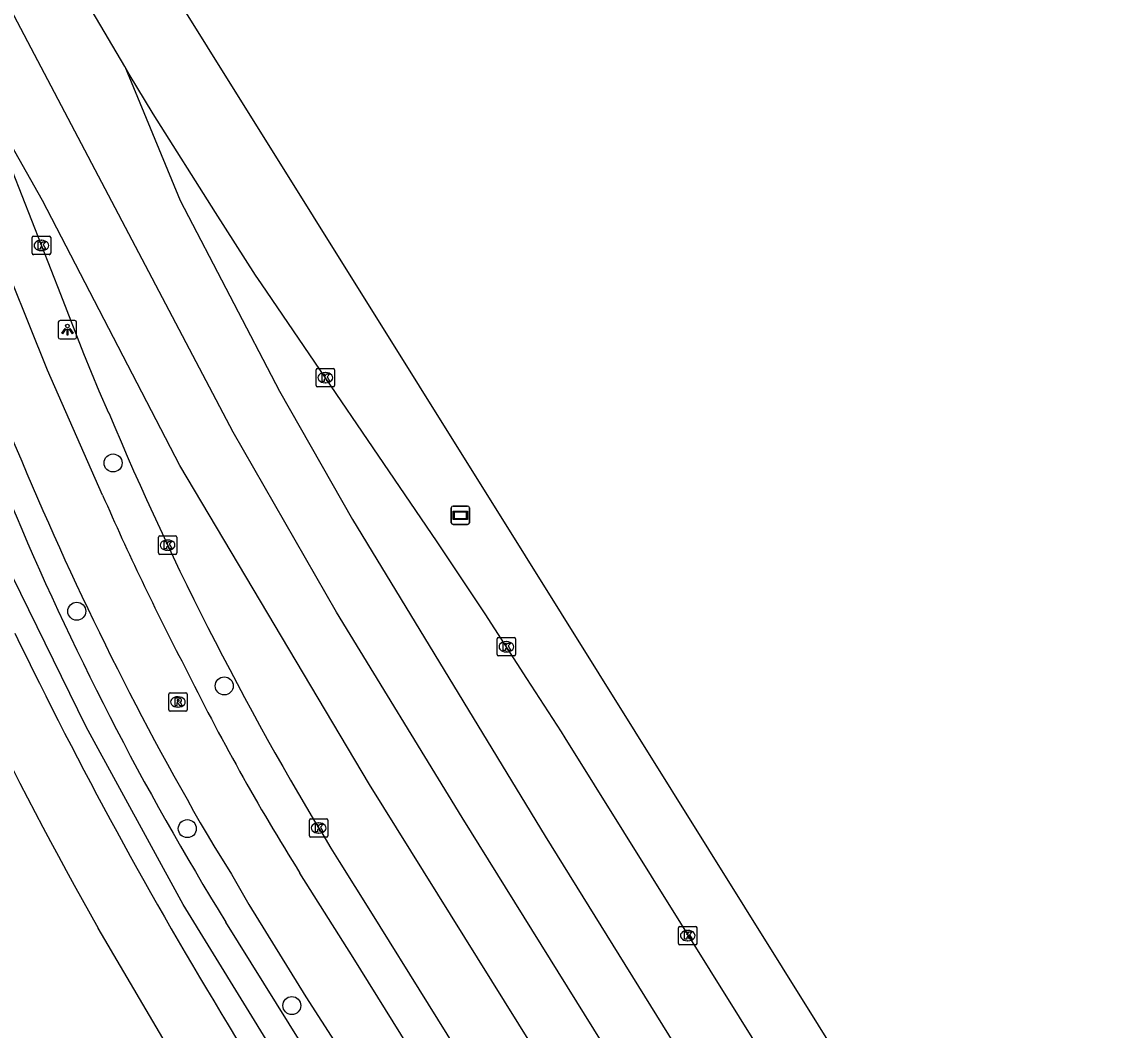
# Model space of a CAD drawing. Extents: x 157321 to 158827, y 386650 to 388532.
# Drawn here: x 158762 to 158821.2, y 387259.3 to 387314 of the extents above; entities that cross this region are included whole.
import ezdxf

# ---------------------------------------------------------------- set-up
doc = ezdxf.new("R2010")
doc.units = 0
for name, color, linetype in [('IMGEO_Boom', 7, 'Continuous'), ('IMGEO_Fietspad_gesloten', 7, 'Continuous'), ('IMGEO_Kolk', 7, 'Continuous'), ('IMGEO_Lichtpunt', 7, 'Continuous'), ('IMGEO_Reclamebord', 7, 'Continuous'), ('IMGEO_Rijbaan_regionaal_gesloten', 7, 'Continuous'), ('IMGEO_Rioolput', 7, 'Continuous'), ('IMGEO_Voetpad_open', 7, 'Continuous'), ('IMGEO_Waterloop', 7, 'Continuous')]:
    doc.layers.add(name, color=color, linetype=linetype)

msp = doc.modelspace()

# ---------------------------------------------------------------- linework, layer by layer
at = {"layer": 'IMGEO_Boom'}
for centre in [(158766.923, 387290.072), (158764.952, 387282.014), (158772.964, 387277.96), (158770.956, 387270.203), (158776.635, 387260.589)]:
    msp.add_circle(centre, 0.489, dxfattribs=at)
at = {"layer": 'IMGEO_Fietspad_gesloten'}
for points in [[(158766.354, 387288.331), (158763.362, 387295.115), (158760.397, 387302.47), (158760.11, 387303.141), (158757.684, 387308.938), (158756.392, 387311.782), (158756.073, 387312.501), (158752.919, 387318.971), (158752.729, 387319.312), (158750.582, 387323.091), (158746.602, 387330.081), (158742.304, 387337.686), (158740.18, 387341.019), (158736.019, 387346.721)], [(158735.063, 387342.982), (158735.792, 387341.818), (158739.891, 387335.1), (158742.923, 387330.055), (158745.281, 387325.997), (158748.677, 387320.124), (158750.057, 387317.621), (158752.444, 387312.733), (158754.298, 387308.564), (158755.712, 387305.312), (158758.747, 387298.079), (158761.409, 387291.466), (158761.963, 387290.176)], [(158772.397, 387269.262), (158773.351, 387267.724), (158774.291, 387266.09), (158777.401, 387261.062), (158781.326, 387254.958), (158784.163, 387250.458), (158784.448, 387250), (158789.383, 387242.084), (158789.498, 387241.907), (158802.304, 387221.385), (158802.907, 387220.418)], [(158797.053, 387235.795), (158796.829, 387236.158), (158793.655, 387241.3), (158788.192, 387250), (158786.909, 387252.043), (158779.975, 387263.196), (158777.078, 387267.786)]]:
    msp.add_lwpolyline(points, dxfattribs=at)
for centre, radius, start, end in [((158922.437, 387357.177), 173.9, 202.66141, 210.36783), ((158901.779, 387347.375), 147.737, 203.55669, 207.55452), ((158886.69, 387336.346), 129.288, 206.31467, 212.02525)]:
    msp.add_arc(centre, radius, start, end, dxfattribs=at)
at = {"layer": 'IMGEO_Kolk'}
for p, q in [((158762.531, 387301.466), (158762.531, 387302.318)), ((158762.606, 387302.392), (158763.458, 387302.392)), ((158763.019, 387302.172), (158763.044, 387302.172)), ((158763.532, 387302.318), (158763.532, 387301.466)), ((158763.042, 387301.612), (158763.017, 387301.612)), ((158763.458, 387301.392), (158762.606, 387301.392)), ((158777.954, 387294.283), (158777.954, 387295.135)), ((158778.029, 387295.209), (158778.881, 387295.209)), ((158778.442, 387294.989), (158778.467, 387294.989)), ((158778.955, 387295.135), (158778.955, 387294.283)), ((158778.465, 387294.429), (158778.44, 387294.429)), ((158778.881, 387294.209), (158778.029, 387294.209)), ((158769.458, 387286.108), (158770.31, 387286.108)), ((158769.383, 387285.182), (158769.383, 387286.034)), ((158769.871, 387285.888), (158769.896, 387285.888)), ((158770.384, 387286.034), (158770.384, 387285.182)), ((158770.31, 387285.108), (158769.458, 387285.108)), ((158769.894, 387285.328), (158769.869, 387285.328)), ((158787.792, 387279.66), (158787.792, 387280.512)), ((158787.867, 387280.586), (158788.719, 387280.586)), ((158788.28, 387280.366), (158788.305, 387280.366)), ((158788.793, 387280.512), (158788.793, 387279.66)), ((158788.719, 387279.586), (158787.867, 387279.586)), ((158788.303, 387279.806), (158788.278, 387279.806)), ((158777.667, 387270.738), (158778.519, 387270.738)), ((158777.592, 387269.812), (158777.592, 387270.664)), ((158778.08, 387270.518), (158778.105, 387270.518)), ((158778.593, 387270.664), (158778.593, 387269.812)), ((158778.519, 387269.738), (158777.667, 387269.738)), ((158778.103, 387269.958), (158778.078, 387269.958)), ((158797.647, 387263.965), (158797.647, 387264.817)), ((158797.722, 387264.891), (158798.574, 387264.891)), ((158798.648, 387264.817), (158798.648, 387263.965)), ((158798.135, 387264.671), (158798.16, 387264.671)), ((158798.574, 387263.891), (158797.722, 387263.891)), ((158798.158, 387264.111), (158798.133, 387264.111))]:
    msp.add_line(p, q, dxfattribs=at)
for points in [[(158762.531, 387301.466), (158762.531, 387302.318)], [(158762.606, 387302.392), (158763.458, 387302.392)], [(158762.852, 387302.092), (158762.975, 387302.092), (158762.975, 387301.941), (158763.105, 387302.092), (158763.269, 387302.092), (158763.123, 387301.941), (158763.276, 387301.692), (158763.124, 387301.692), (158763.039, 387301.856), (158762.975, 387301.789), (158762.975, 387301.692), (158762.852, 387301.692), (158762.852, 387302.092)], [(158763.532, 387302.318), (158763.532, 387301.466)], [(158763.458, 387301.392), (158762.606, 387301.392)], [(158777.954, 387294.283), (158777.954, 387295.135)], [(158778.029, 387295.209), (158778.881, 387295.209)], [(158778.955, 387295.135), (158778.955, 387294.283)], [(158778.275, 387294.909), (158778.398, 387294.909), (158778.398, 387294.758), (158778.528, 387294.909), (158778.692, 387294.909), (158778.546, 387294.758), (158778.699, 387294.509), (158778.547, 387294.509), (158778.462, 387294.673), (158778.398, 387294.606), (158778.398, 387294.509), (158778.275, 387294.509), (158778.275, 387294.909)], [(158778.881, 387294.209), (158778.029, 387294.209)], [(158769.458, 387286.108), (158770.31, 387286.108)], [(158769.383, 387285.182), (158769.383, 387286.034)], [(158769.704, 387285.808), (158769.827, 387285.808), (158769.827, 387285.657), (158769.957, 387285.808), (158770.121, 387285.808), (158769.975, 387285.657), (158770.128, 387285.408), (158769.976, 387285.408), (158769.891, 387285.572), (158769.827, 387285.505), (158769.827, 387285.408), (158769.704, 387285.408), (158769.704, 387285.808)], [(158770.384, 387286.034), (158770.384, 387285.182)], [(158770.31, 387285.108), (158769.458, 387285.108)], [(158787.792, 387279.66), (158787.792, 387280.512)], [(158787.867, 387280.586), (158788.719, 387280.586)], [(158788.113, 387280.286), (158788.236, 387280.286), (158788.236, 387280.135), (158788.366, 387280.286), (158788.53, 387280.286), (158788.384, 387280.135), (158788.537, 387279.886), (158788.385, 387279.886), (158788.3, 387280.05), (158788.236, 387279.983), (158788.236, 387279.886), (158788.113, 387279.886), (158788.113, 387280.286)], [(158788.793, 387280.512), (158788.793, 387279.66)], [(158788.719, 387279.586), (158787.867, 387279.586)], [(158777.667, 387270.738), (158778.519, 387270.738)], [(158777.592, 387269.812), (158777.592, 387270.664)], [(158777.913, 387270.438), (158778.036, 387270.438), (158778.036, 387270.287), (158778.166, 387270.438), (158778.33, 387270.438), (158778.184, 387270.287), (158778.337, 387270.038), (158778.185, 387270.038), (158778.1, 387270.202), (158778.036, 387270.135), (158778.036, 387270.038), (158777.913, 387270.038), (158777.913, 387270.438)], [(158778.593, 387270.664), (158778.593, 387269.812)], [(158778.519, 387269.738), (158777.667, 387269.738)], [(158797.647, 387263.965), (158797.647, 387264.817)], [(158797.722, 387264.891), (158798.574, 387264.891)], [(158798.648, 387264.817), (158798.648, 387263.965)], [(158797.968, 387264.591), (158798.091, 387264.591), (158798.091, 387264.44), (158798.221, 387264.591), (158798.385, 387264.591), (158798.239, 387264.44), (158798.392, 387264.191), (158798.24, 387264.191), (158798.155, 387264.355), (158798.091, 387264.288), (158798.091, 387264.191), (158797.968, 387264.191), (158797.968, 387264.591)], [(158798.574, 387263.891), (158797.722, 387263.891)]]:
    msp.add_lwpolyline(points, dxfattribs=at)
for centre, start, end in [((158762.608, 387302.316), 91.55205, 178.44795), ((158762.608, 387302.316), 91.55205, 178.44795), ((158763.456, 387302.316), 1.55205, 88.44795), ((158763.456, 387302.316), 1.55205, 88.44795), ((158762.608, 387301.468), 181.55205, 268.44795), ((158762.608, 387301.468), 181.55205, 268.44795), ((158763.456, 387301.468), 271.55205, 358.44795), ((158763.456, 387301.468), 271.55205, 358.44795), ((158778.031, 387295.133), 91.55205, 178.44795), ((158778.031, 387295.133), 91.55205, 178.44795), ((158778.879, 387295.133), 1.55205, 88.44795), ((158778.879, 387295.133), 1.55205, 88.44795), ((158778.031, 387294.285), 181.55205, 268.44795), ((158778.031, 387294.285), 181.55205, 268.44795), ((158778.879, 387294.285), 271.55205, 358.44795), ((158778.879, 387294.285), 271.55205, 358.44795), ((158769.46, 387286.032), 91.55205, 178.44795), ((158769.46, 387286.032), 91.55205, 178.44795), ((158770.308, 387286.032), 1.55205, 88.44795), ((158770.308, 387286.032), 1.55205, 88.44795), ((158769.46, 387285.184), 181.55205, 268.44795), ((158769.46, 387285.184), 181.55205, 268.44795), ((158770.308, 387285.184), 271.55205, 358.44795), ((158770.308, 387285.184), 271.55205, 358.44795), ((158787.869, 387280.51), 91.55205, 178.44795), ((158787.869, 387280.51), 91.55205, 178.44795), ((158788.717, 387280.51), 1.55205, 88.44795), ((158788.717, 387280.51), 1.55205, 88.44795), ((158787.869, 387279.662), 181.55205, 268.44795), ((158787.869, 387279.662), 181.55205, 268.44795), ((158788.717, 387279.662), 271.55205, 358.44795), ((158788.717, 387279.662), 271.55205, 358.44795), ((158777.669, 387270.662), 91.55205, 178.44795), ((158777.669, 387270.662), 91.55205, 178.44795), ((158778.517, 387270.662), 1.55205, 88.44795), ((158778.517, 387270.662), 1.55205, 88.44795), ((158777.669, 387269.814), 181.55205, 268.44795), ((158777.669, 387269.814), 181.55205, 268.44795), ((158778.517, 387269.814), 271.55205, 358.44795), ((158778.517, 387269.814), 271.55205, 358.44795), ((158797.724, 387264.815), 91.55205, 178.44795), ((158797.724, 387264.815), 91.55205, 178.44795), ((158798.572, 387264.815), 1.55205, 88.44795), ((158798.572, 387264.815), 1.55205, 88.44795), ((158797.724, 387263.967), 181.55205, 268.44795), ((158797.724, 387263.967), 181.55205, 268.44795), ((158798.572, 387263.967), 271.55205, 358.44795), ((158798.572, 387263.967), 271.55205, 358.44795)]:
    msp.add_arc(centre, 0.0765, start, end, dxfattribs=at)
for centre, major_axis, ratio, start_param, end_param in [((158763.018, 387301.892), (-0.387, 0.002), 0.722429, 4.712389, 7.853982), ((158763.043, 387301.892), (-0.39, 0.002), 0.717154, 1.570796, 4.712389), ((158778.441, 387294.709), (-0.387, 0.002), 0.722429, 4.712389, 7.853982), ((158778.466, 387294.709), (-0.39, 0.002), 0.717154, 1.570796, 4.712389), ((158769.87, 387285.608), (-0.387, 0.002), 0.722429, 4.712389, 7.853982), ((158769.895, 387285.608), (-0.39, 0.002), 0.717154, 1.570796, 4.712389), ((158788.279, 387280.086), (-0.387, 0.002), 0.722429, 4.712389, 7.853982), ((158788.304, 387280.086), (-0.39, 0.002), 0.717154, 1.570796, 4.712389), ((158778.079, 387270.238), (-0.387, 0.002), 0.722429, 4.712389, 7.853982), ((158778.104, 387270.238), (-0.39, 0.002), 0.717154, 1.570796, 4.712389), ((158798.134, 387264.391), (-0.387, 0.002), 0.722429, 4.712389, 7.853982), ((158798.159, 387264.391), (-0.39, 0.002), 0.717154, 1.570796, 4.712389)]:
    msp.add_ellipse(centre, major_axis=major_axis, ratio=ratio, start_param=start_param, end_param=end_param, dxfattribs=at)
at = {"layer": 'IMGEO_Lichtpunt'}
for p, q in [((158763.947, 387297.719), (158763.947, 387296.912)), ((158763.947, 387297.719), (158763.947, 387296.912)), ((158764.849, 387297.814), (158764.041, 387297.814)), ((158764.849, 387297.814), (158764.041, 387297.814)), ((158764.943, 387296.912), (158764.943, 387297.719)), ((158764.943, 387296.912), (158764.943, 387297.719)), ((158764.041, 387296.818), (158764.849, 387296.818)), ((158764.041, 387296.818), (158764.849, 387296.818))]:
    msp.add_line(p, q, dxfattribs=at)
for points in [[(158764.321, 387297.383), (158764.36, 387297.355), (158764.172, 387297.093), (158764.134, 387297.12), (158764.321, 387297.383)], [(158764.533, 387297.355), (158764.571, 387297.382), (158764.758, 387297.12), (158764.719, 387297.092), (158764.533, 387297.355)], [(158764.423, 387297.335), (158764.47, 387297.335), (158764.47, 387297.013), (158764.423, 387297.013), (158764.423, 387297.335)]]:
    msp.add_lwpolyline(points, dxfattribs=at)
msp.add_circle((158764.446, 387297.517), 0.0994, dxfattribs=at)
for centre, start, end in [((158764.041, 387297.719), 90, 180), ((158764.041, 387297.719), 90, 180), ((158764.849, 387297.719), 0, 90), ((158764.849, 387297.719), 0, 90), ((158764.041, 387296.912), 180, 270), ((158764.041, 387296.912), 180, 270), ((158764.849, 387296.912), 270, 0), ((158764.849, 387296.912), 270, 360)]:
    msp.add_arc(centre, 0.0946, start, end, dxfattribs=at)
at = {"layer": 'IMGEO_Reclamebord'}
for p, q in [((158785.295, 387286.829), (158785.295, 387287.629)), ((158785.295, 387287.629), (158785.295, 387286.829)), ((158785.395, 387287.729), (158786.185, 387287.729)), ((158786.185, 387287.729), (158785.395, 387287.729)), ((158786.285, 387287.629), (158786.285, 387286.829)), ((158786.285, 387286.829), (158786.285, 387287.629)), ((158786.185, 387286.729), (158785.395, 387286.729)), ((158785.395, 387286.729), (158786.185, 387286.729))]:
    msp.add_line(p, q, dxfattribs=at)
for points in [[(158785.396, 387287.461), (158786.184, 387287.461), (158786.184, 387286.997), (158785.396, 387286.997), (158785.396, 387287.461)], [(158785.461, 387287.396), (158785.461, 387287.062), (158786.119, 387287.062), (158786.119, 387287.396), (158785.461, 387287.396)]]:
    msp.add_lwpolyline(points, dxfattribs=at)
for centre, start, end in [((158785.395, 387287.629), 90, 180), ((158785.395, 387287.629), 90, 180), ((158786.185, 387287.629), 0, 90), ((158786.185, 387287.629), 360, 90), ((158785.395, 387286.829), 180, 270), ((158785.395, 387286.829), 180, 270), ((158786.185, 387286.829), 270, 0), ((158786.185, 387286.829), 270, 0)]:
    msp.add_arc(centre, 0.1, start, end, dxfattribs=at)
at = {"layer": 'IMGEO_Rijbaan_regionaal_gesloten'}
for points in [[(158812.144, 387228.589), (158785.896, 387270.815), (158779.065, 387281.971), (158773.452, 387291.74), (158747.438, 387341.183), (158736.899, 387358.976), (158732.775, 387365.792), (158722.187, 387382.726), (158711.75, 387399.391), (158686.13, 387440.39), (158666.884, 387471.14), (158632.83, 387525.668), (158620.059, 387546.215), (158599.023, 387580.786), (158592.932, 387591.052), (158586.999, 387601.205), (158566.749, 387635.965), (158552.053, 387660.325), (158535.464, 387687.144), (158526.396, 387701.609), (158518.219, 387714.646)], [(158556.471, 387664.442), (158563.484, 387652.319), (158570.366, 387640.41), (158579.25, 387625.15), (158587.639, 387610.989), (158592.229, 387603.383), (158600, 387590.479), (158603.257, 387584.916), (158603.943, 387583.729), (158604.749, 387582.273), (158605.638, 387580.528), (158607.08, 387578.005), (158610.024, 387572.929), (158613.279, 387567.655), (158617.865, 387559.998), (158622.47, 387552.351), (158626.924, 387544.874), (158639.233, 387525.255), (158655.038, 387500), (158658.923, 387493.792), (158681.521, 387457.554), (158691.202, 387442.058), (158789.309, 387285.027), (158821.153, 387234.028)], [(158767.559, 387311.608), (158765.786, 387314.629), (158764.355, 387317.062), (158763.226, 387319.186), (158761.542, 387322.318), (158760.573, 387324.283), (158759.514, 387326.417), (158758.414, 387328.581), (158757.395, 387330.636), (158756.589, 387332.202), (158755.409, 387334.406), (158754.31, 387336.35), (158752.819, 387339.003), (158750.602, 387342.931), (158748.143, 387347.238), (158746.813, 387349.552), (158745.239, 387352.344), (158743.779, 387354.736), (158741.351, 387358.813), (158739.085, 387362.472), (158732.236, 387373.717), (158721.219, 387391.22), (158705.559, 387416.261), (158689.921, 387441.345)], [(158758.401, 387312.614), (158759.083, 387311.193), (158760.093, 387308.919), (158761.447, 387305.946), (158764.066, 387299.254), (158765.315, 387296.02), (158766.158, 387293.986), (158766.683, 387292.8)], [(158809.337, 387226.87), (158802.168, 387238.381), (158780.857, 387272.599), (158770.557, 387289.944), (158763.094, 387304.344), (158758.401, 387312.614)], [(158767.559, 387311.608), (158770.566, 387304.336), (158775.957, 387293.978), (158779.932, 387286.998), (158790.397, 387269.802), (158814.92, 387230.29)], [(158818.216, 387232.309), (158791.485, 387275.13), (158791.279, 387275.459), (158789.402, 387278.356), (158787.141, 387281.881), (158784.538, 387285.792), (158774.978, 387299.803), (158774.658, 387300.275), (158772.483, 387303.684), (158769.11, 387309.046), (158767.805, 387311.202), (158767.559, 387311.608)], [(158779.203, 387268.414), (158780.908, 387265.7), (158787.176, 387255.623), (158790.692, 387250), (158793.593, 387245.419)]]:
    msp.add_lwpolyline(points, dxfattribs=at)
msp.add_arc((158929.182, 387360.822), 176.161, 202.71403, 211.63875, dxfattribs=at)
at = {"layer": 'IMGEO_Rioolput'}
for p, q in [((158769.946, 387276.661), (158769.946, 387277.513)), ((158770.021, 387277.587), (158770.873, 387277.587)), ((158770.434, 387277.367), (158770.459, 387277.367)), ((158770.947, 387277.513), (158770.947, 387276.661)), ((158770.457, 387276.807), (158770.432, 387276.807)), ((158770.873, 387276.587), (158770.021, 387276.587))]:
    msp.add_line(p, q, dxfattribs=at)
for points in [[(158769.946, 387276.661), (158769.946, 387277.513)], [(158770.021, 387277.587), (158770.873, 387277.587)], [(158770.535, 387277.285), (158770.283, 387277.287), (158770.283, 387276.887)], [(158770.947, 387277.513), (158770.947, 387276.661)], [(158770.283, 387276.887), (158770.407, 387276.887), (158770.407, 387277.049), (158770.418, 387277.049)], [(158770.461, 387277.206), (158770.407, 387277.206), (158770.407, 387277.125)], [(158770.407, 387277.125), (158770.459, 387277.125)], [(158770.465, 387277.02), (158770.536, 387276.887), (158770.676, 387276.887), (158770.611, 387277.013)], [(158770.873, 387276.587), (158770.021, 387276.587)]]:
    msp.add_lwpolyline(points, dxfattribs=at)
for centre, radius, start, end in [((158770.023, 387277.511), 0.0765, 91.55205, 178.44795), ((158770.023, 387277.511), 0.0765, 91.55205, 178.44795), ((158770.534, 387277.175), 0.109, 350.36119, 89.41601), ((158770.871, 387277.511), 0.0765, 1.55205, 88.44795), ((158770.871, 387277.511), 0.0765, 1.55205, 88.44795), ((158770.023, 387276.663), 0.0765, 181.55205, 268.44795), ((158770.023, 387276.663), 0.0765, 181.55205, 268.44795), ((158770.417, 387276.996), 0.0533, 26.02933, 88.69889), ((158770.443, 387277.314), 0.19, 274.7715, 282.96867), ((158770.467, 387277.11), 0.0964, 77.00612, 93.18647), ((158770.481, 387277.167), 0.0378, 276.66336, 79.67722), ((158770.532, 387277.175), 0.112, 277.58423, 350.98172), ((158770.516, 387276.96), 0.108, 29.51342, 73.79051), ((158770.871, 387276.663), 0.0765, 271.55205, 358.44795), ((158770.871, 387276.663), 0.0765, 271.55205, 358.44795)]:
    msp.add_arc(centre, radius, start, end, dxfattribs=at)
for centre, major_axis, ratio, start_param, end_param in [((158770.433, 387277.087), (-0.387, 0.002), 0.722429, 4.712389, 7.853982), ((158770.458, 387277.087), (-0.39, 0.002), 0.717154, 1.570796, 4.712389)]:
    msp.add_ellipse(centre, major_axis=major_axis, ratio=ratio, start_param=start_param, end_param=end_param, dxfattribs=at)
at = {"layer": 'IMGEO_Voetpad_open'}
for points in [[(158800.221, 387218.712), (158788.567, 387237.071), (158770.723, 387266.089), (158765.456, 387275.732), (158761.465, 387283.903), (158749.492, 387312.056), (158737.63, 387333.331), (158731.581, 387344.539), (158725.735, 387354.645)], [(158801.459, 387219.518), (158800.906, 387220.405), (158773.054, 387265.117)]]:
    msp.add_lwpolyline(points, dxfattribs=at)
msp.add_arc((158911.38, 387350.52), 162.566, 202.63712, 211.69118, dxfattribs=at)
at = {"layer": 'IMGEO_Waterloop'}
msp.add_lwpolyline([(158773.177, 387259.545), (158778.866, 387250), (158793.088, 387226.137), (158791.403, 387225.096), (158775.262, 387250), (158770.289, 387257.672), (158766.119, 387264.791)], dxfattribs=at)
for centre, radius, start, end in [((158968.634, 387379.291), 232.643, 202.42315, 209.48341), ((158984.648, 387388.491), 247.684, 205.76596, 211.37305)]:
    msp.add_arc(centre, radius, start, end, dxfattribs=at)

doc.saveas('drawing.dxf')
